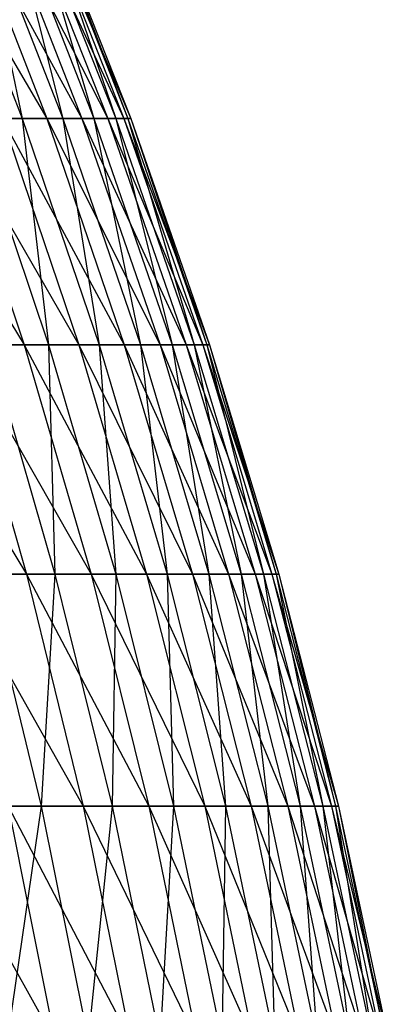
# Model space of a CAD drawing. Extents: x -125 to 125, y -143 to 0.
# Tile 395 of 406: x 55 to 59, y -71 to -61. Entities that reach past the tile are written whole.
import ezdxf

# ---------------------------------------------------------------- set-up
doc = ezdxf.new("R2010")
doc.units = 0
doc.header["$LTSCALE"] = 25.4
doc.layers.get('0').update_dxf_attribs({"linetype": 'CONTINUOUS'})

# ---------------------------------------------------------------- blocks, each defined once
blk = doc.blocks.new('NL2500027000_STL_3')
at = {"color": 0}
for p, q in [((53.978, -59.617, 12.057), (55.349, -61.953, 9.935)), ((53.978, -59.617, 12.057), (55.349, -61.953, 9.935)), ((54.184, -59.617, -11.092), (55.091, -61.953, -11.278)), ((54.184, -59.617, -11.092), (55.091, -61.953, -11.278)), ((54.438, -59.617, 9.771), (55.719, -61.953, 7.592)), ((54.438, -59.617, 9.771), (55.719, -61.953, 7.592)), ((54.438, -59.617, 9.771), (55.349, -61.953, 9.935)), ((54.438, -59.617, 9.771), (55.349, -61.953, 9.935)), ((54.604, -59.617, -8.798), (55.091, -61.953, -11.278)), ((54.604, -59.617, -8.798), (55.091, -61.953, -11.278)), ((54.604, -59.617, -8.798), (55.517, -61.953, -8.945)), ((54.604, -59.617, -8.798), (55.517, -61.953, -8.945)), ((54.801, -59.617, 7.467), (55.989, -61.953, 5.237)), ((54.801, -59.617, 7.467), (55.989, -61.953, 5.237)), ((54.801, -59.617, 7.467), (55.719, -61.953, 7.592)), ((54.801, -59.617, 7.467), (55.719, -61.953, 7.592)), ((54.926, -59.617, -6.488), (55.517, -61.953, -8.945)), ((54.926, -59.617, -6.488), (55.517, -61.953, -8.945)), ((54.926, -59.617, -6.488), (55.845, -61.953, -6.597)), ((54.926, -59.617, -6.488), (55.845, -61.953, -6.597)), ((55.068, -59.617, 5.151), (56.16, -61.953, 2.872)), ((55.068, -59.617, 5.151), (56.16, -61.953, 2.872)), ((55.068, -59.617, 5.151), (55.989, -61.953, 5.237)), ((55.068, -59.617, 5.151), (55.989, -61.953, 5.237)), ((55.151, -59.617, -4.167), (55.845, -61.953, -6.597)), ((55.151, -59.617, -4.167), (55.845, -61.953, -6.597)), ((55.151, -59.617, -4.167), (56.074, -61.953, -4.237)), ((55.151, -59.617, -4.167), (56.074, -61.953, -4.237)), ((55.236, -59.617, 2.825), (56.231, -61.953, 0.502)), ((55.236, -59.617, 2.825), (56.231, -61.953, 0.502)), ((55.236, -59.617, 2.825), (56.16, -61.953, 2.872)), ((55.236, -59.617, 2.825), (56.16, -61.953, 2.872)), ((55.277, -59.617, -1.838), (56.074, -61.953, -4.237)), ((55.277, -59.617, -1.838), (56.074, -61.953, -4.237)), ((55.277, -59.617, -1.838), (56.202, -61.953, -1.869)), ((55.277, -59.617, -1.838), (56.202, -61.953, -1.869)), ((55.306, -59.617, 0.494), (56.202, -61.953, -1.869)), ((55.306, -59.617, 0.494), (56.202, -61.953, -1.869)), ((55.306, -59.617, 0.494), (56.231, -61.953, 0.502)), ((55.306, -59.617, 0.494), (56.231, -61.953, 0.502)), ((53.653, -61.953, 16.839), (55.114, -64.327, 14.776)), ((53.653, -61.953, 16.839), (55.114, -64.327, 14.776)), ((54.315, -61.953, 14.562), (55.688, -64.327, 12.439)), ((54.315, -61.953, 14.562), (55.688, -64.327, 12.439)), ((54.315, -61.953, 14.562), (55.114, -64.327, 14.776)), ((54.315, -61.953, 14.562), (55.114, -64.327, 14.776)), ((55.091, -61.953, -11.278), (54.567, -61.953, -13.59)), ((54.567, -61.953, -13.59), (55.369, -64.327, -13.79)), ((54.567, -61.953, -13.59), (55.369, -64.327, -13.79)), ((55.091, -61.953, -11.278), (54.567, -61.953, -13.59)), ((54.881, -61.953, 12.259), (55.349, -61.953, 9.935)), ((54.881, -61.953, 12.259), (55.349, -61.953, 9.935)), ((54.881, -61.953, 12.259), (56.163, -64.327, 10.081)), ((54.881, -61.953, 12.259), (56.163, -64.327, 10.081)), ((54.881, -61.953, 12.259), (55.688, -64.327, 12.439)), ((54.881, -61.953, 12.259), (55.688, -64.327, 12.439)), ((55.517, -61.953, -8.945), (55.091, -61.953, -11.278)), ((55.091, -61.953, -11.278), (55.369, -64.327, -13.79)), ((55.091, -61.953, -11.278), (55.369, -64.327, -13.79)), ((55.091, -61.953, -11.278), (55.901, -64.327, -11.444)), ((55.091, -61.953, -11.278), (55.901, -64.327, -11.444)), ((55.517, -61.953, -8.945), (55.091, -61.953, -11.278)), ((55.349, -61.953, 9.935), (55.719, -61.953, 7.592)), ((55.349, -61.953, 9.935), (55.719, -61.953, 7.592)), ((55.349, -61.953, 9.935), (56.538, -64.327, 7.704)), ((55.349, -61.953, 9.935), (56.538, -64.327, 7.704)), ((55.349, -61.953, 9.935), (56.163, -64.327, 10.081)), ((55.349, -61.953, 9.935), (56.163, -64.327, 10.081)), ((55.845, -61.953, -6.597), (55.517, -61.953, -8.945)), ((55.517, -61.953, -8.945), (55.901, -64.327, -11.444)), ((55.517, -61.953, -8.945), (55.901, -64.327, -11.444)), ((55.517, -61.953, -8.945), (56.334, -64.327, -9.077)), ((55.517, -61.953, -8.945), (56.334, -64.327, -9.077)), ((55.845, -61.953, -6.597), (55.517, -61.953, -8.945)), ((55.719, -61.953, 7.592), (55.989, -61.953, 5.237)), ((55.719, -61.953, 7.592), (55.989, -61.953, 5.237)), ((55.719, -61.953, 7.592), (56.812, -64.327, 5.314)), ((55.719, -61.953, 7.592), (56.812, -64.327, 5.314)), ((55.719, -61.953, 7.592), (56.538, -64.327, 7.704)), ((55.719, -61.953, 7.592), (56.538, -64.327, 7.704)), ((56.074, -61.953, -4.237), (55.845, -61.953, -6.597)), ((55.845, -61.953, -6.597), (56.334, -64.327, -9.077)), ((55.845, -61.953, -6.597), (56.334, -64.327, -9.077)), ((55.845, -61.953, -6.597), (56.666, -64.327, -6.694)), ((55.845, -61.953, -6.597), (56.666, -64.327, -6.694)), ((56.074, -61.953, -4.237), (55.845, -61.953, -6.597)), ((55.989, -61.953, 5.237), (56.16, -61.953, 2.872)), ((55.989, -61.953, 5.237), (56.16, -61.953, 2.872)), ((55.989, -61.953, 5.237), (56.986, -64.327, 2.914)), ((55.989, -61.953, 5.237), (56.986, -64.327, 2.914)), ((55.989, -61.953, 5.237), (56.812, -64.327, 5.314)), ((55.989, -61.953, 5.237), (56.812, -64.327, 5.314)), ((56.202, -61.953, -1.869), (56.074, -61.953, -4.237)), ((56.074, -61.953, -4.237), (56.666, -64.327, -6.694)), ((56.074, -61.953, -4.237), (56.666, -64.327, -6.694)), ((56.074, -61.953, -4.237), (56.898, -64.327, -4.299)), ((56.074, -61.953, -4.237), (56.898, -64.327, -4.299)), ((56.202, -61.953, -1.869), (56.074, -61.953, -4.237)), ((56.16, -61.953, 2.872), (56.231, -61.953, 0.502)), ((56.16, -61.953, 2.872), (56.231, -61.953, 0.502)), ((56.16, -61.953, 2.872), (57.058, -64.327, 0.509)), ((56.16, -61.953, 2.872), (57.058, -64.327, 0.509)), ((56.16, -61.953, 2.872), (56.986, -64.327, 2.914)), ((56.16, -61.953, 2.872), (56.986, -64.327, 2.914)), ((56.231, -61.953, 0.502), (56.202, -61.953, -1.869)), ((56.202, -61.953, -1.869), (56.898, -64.327, -4.299)), ((56.202, -61.953, -1.869), (56.898, -64.327, -4.299)), ((56.202, -61.953, -1.869), (57.029, -64.327, -1.897)), ((56.202, -61.953, -1.869), (57.029, -64.327, -1.897)), ((56.231, -61.953, 0.502), (56.202, -61.953, -1.869)), ((56.231, -61.953, 0.502), (57.029, -64.327, -1.897)), ((56.231, -61.953, 0.502), (57.029, -64.327, -1.897)), ((56.231, -61.953, 0.502), (57.058, -64.327, 0.509)), ((56.231, -61.953, 0.502), (57.058, -64.327, 0.509)), ((53.674, -64.327, 19.366), (55.136, -66.732, 17.304)), ((53.674, -64.327, 19.366), (55.136, -66.732, 17.304)), ((54.442, -64.327, 17.086), (55.114, -64.327, 14.776)), ((54.442, -64.327, 17.086), (55.114, -64.327, 14.776)), ((54.442, -64.327, 17.086), (55.816, -66.732, 14.964)), ((54.442, -64.327, 17.086), (55.816, -66.732, 14.964)), ((54.442, -64.327, 17.086), (55.136, -66.732, 17.304)), ((54.442, -64.327, 17.086), (55.136, -66.732, 17.304)), ((55.369, -64.327, -13.79), (54.738, -64.327, -16.112)), ((54.738, -64.327, -16.112), (55.436, -66.732, -16.317)), ((54.738, -64.327, -16.112), (55.436, -66.732, -16.317)), ((55.369, -64.327, -13.79), (54.738, -64.327, -16.112)), ((55.114, -64.327, 14.776), (55.688, -64.327, 12.439)), ((55.114, -64.327, 14.776), (55.688, -64.327, 12.439)), ((55.114, -64.327, 14.776), (56.397, -66.732, 12.598)), ((55.114, -64.327, 14.776), (56.397, -66.732, 12.598)), ((55.114, -64.327, 14.776), (55.816, -66.732, 14.964)), ((55.114, -64.327, 14.776), (55.816, -66.732, 14.964)), ((55.901, -64.327, -11.444), (55.369, -64.327, -13.79)), ((55.369, -64.327, -13.79), (55.436, -66.732, -16.317)), ((55.369, -64.327, -13.79), (55.436, -66.732, -16.317)), ((55.369, -64.327, -13.79), (56.074, -66.732, -13.966)), ((55.369, -64.327, -13.79), (56.074, -66.732, -13.966)), ((55.901, -64.327, -11.444), (55.369, -64.327, -13.79)), ((55.688, -64.327, 12.439), (56.163, -64.327, 10.081)), ((55.688, -64.327, 12.439), (56.163, -64.327, 10.081)), ((55.688, -64.327, 12.439), (56.878, -66.732, 10.209)), ((55.688, -64.327, 12.439), (56.878, -66.732, 10.209)), ((55.688, -64.327, 12.439), (56.397, -66.732, 12.598)), ((55.688, -64.327, 12.439), (56.397, -66.732, 12.598)), ((56.334, -64.327, -9.077), (55.901, -64.327, -11.444)), ((55.901, -64.327, -11.444), (56.074, -66.732, -13.966)), ((55.901, -64.327, -11.444), (56.074, -66.732, -13.966)), ((55.901, -64.327, -11.444), (56.613, -66.732, -11.589)), ((55.901, -64.327, -11.444), (56.613, -66.732, -11.589)), ((56.334, -64.327, -9.077), (55.901, -64.327, -11.444)), ((56.163, -64.327, 10.081), (56.538, -64.327, 7.704)), ((56.163, -64.327, 10.081), (56.538, -64.327, 7.704)), ((56.163, -64.327, 10.081), (57.258, -66.732, 7.802)), ((56.163, -64.327, 10.081), (57.258, -66.732, 7.802)), ((56.163, -64.327, 10.081), (56.878, -66.732, 10.209)), ((56.163, -64.327, 10.081), (56.878, -66.732, 10.209)), ((56.666, -64.327, -6.694), (56.334, -64.327, -9.077)), ((56.334, -64.327, -9.077), (56.613, -66.732, -11.589)), ((56.334, -64.327, -9.077), (56.613, -66.732, -11.589)), ((56.334, -64.327, -9.077), (57.051, -66.732, -9.192)), ((56.334, -64.327, -9.077), (57.051, -66.732, -9.192)), ((56.666, -64.327, -6.694), (56.334, -64.327, -9.077)), ((56.538, -64.327, 7.704), (56.812, -64.327, 5.314)), ((56.538, -64.327, 7.704), (56.812, -64.327, 5.314)), ((56.538, -64.327, 7.704), (57.536, -66.732, 5.382)), ((56.538, -64.327, 7.704), (57.536, -66.732, 5.382)), ((56.538, -64.327, 7.704), (57.258, -66.732, 7.802)), ((56.538, -64.327, 7.704), (57.258, -66.732, 7.802)), ((56.898, -64.327, -4.299), (56.666, -64.327, -6.694)), ((56.666, -64.327, -6.694), (57.051, -66.732, -9.192)), ((56.666, -64.327, -6.694), (57.051, -66.732, -9.192)), ((56.666, -64.327, -6.694), (57.388, -66.732, -6.779)), ((56.666, -64.327, -6.694), (57.388, -66.732, -6.779)), ((56.898, -64.327, -4.299), (56.666, -64.327, -6.694)), ((56.812, -64.327, 5.314), (56.986, -64.327, 2.914)), ((56.812, -64.327, 5.314), (56.986, -64.327, 2.914)), ((56.812, -64.327, 5.314), (57.712, -66.732, 2.951)), ((56.812, -64.327, 5.314), (57.712, -66.732, 2.951)), ((56.812, -64.327, 5.314), (57.536, -66.732, 5.382)), ((56.812, -64.327, 5.314), (57.536, -66.732, 5.382)), ((57.029, -64.327, -1.897), (56.898, -64.327, -4.299)), ((56.898, -64.327, -4.299), (57.388, -66.732, -6.779)), ((56.898, -64.327, -4.299), (57.388, -66.732, -6.779)), ((56.898, -64.327, -4.299), (57.623, -66.732, -4.354)), ((56.898, -64.327, -4.299), (57.623, -66.732, -4.354)), ((57.029, -64.327, -1.897), (56.898, -64.327, -4.299)), ((56.986, -64.327, 2.914), (57.058, -64.327, 0.509)), ((56.986, -64.327, 2.914), (57.058, -64.327, 0.509)), ((56.986, -64.327, 2.914), (57.785, -66.732, 0.516)), ((56.986, -64.327, 2.914), (57.785, -66.732, 0.516)), ((56.986, -64.327, 2.914), (57.712, -66.732, 2.951)), ((56.986, -64.327, 2.914), (57.712, -66.732, 2.951)), ((57.058, -64.327, 0.509), (57.029, -64.327, -1.897)), ((57.029, -64.327, -1.897), (57.623, -66.732, -4.354)), ((57.029, -64.327, -1.897), (57.623, -66.732, -4.354)), ((57.029, -64.327, -1.897), (57.755, -66.732, -1.921)), ((57.029, -64.327, -1.897), (57.755, -66.732, -1.921)), ((57.058, -64.327, 0.509), (57.029, -64.327, -1.897)), ((57.058, -64.327, 0.509), (57.755, -66.732, -1.921)), ((57.058, -64.327, 0.509), (57.755, -66.732, -1.921)), ((57.058, -64.327, 0.509), (57.785, -66.732, 0.516)), ((57.058, -64.327, 0.509), (57.785, -66.732, 0.516)), ((54.357, -66.732, 19.613), (55.136, -66.732, 17.304)), ((54.357, -66.732, 19.613), (55.136, -66.732, 17.304)), ((54.357, -66.732, 19.613), (55.732, -69.167, 17.491)), ((54.357, -66.732, 19.613), (55.732, -69.167, 17.491)), ((55.436, -66.732, -16.317), (54.699, -66.732, -18.64)), ((54.699, -66.732, -18.64), (55.29, -69.167, -18.841)), ((54.699, -66.732, -18.64), (55.29, -69.167, -18.841)), ((55.436, -66.732, -16.317), (54.699, -66.732, -18.64)), ((55.136, -66.732, 17.304), (55.816, -66.732, 14.964)), ((55.136, -66.732, 17.304), (55.816, -66.732, 14.964)), ((55.136, -66.732, 17.304), (56.42, -69.167, 15.126)), ((55.136, -66.732, 17.304), (56.42, -69.167, 15.126)), ((55.136, -66.732, 17.304), (55.732, -69.167, 17.491)), ((55.136, -66.732, 17.304), (55.732, -69.167, 17.491)), ((55.436, -66.732, -16.317), (55.29, -69.167, -18.841)), ((55.436, -66.732, -16.317), (55.29, -69.167, -18.841)), ((56.074, -66.732, -13.966), (55.436, -66.732, -16.317)), ((55.436, -66.732, -16.317), (56.036, -69.167, -16.494)), ((55.436, -66.732, -16.317), (56.036, -69.167, -16.494)), ((56.074, -66.732, -13.966), (55.436, -66.732, -16.317)), ((55.816, -66.732, 14.964), (56.397, -66.732, 12.598)), ((55.816, -66.732, 14.964), (56.397, -66.732, 12.598)), ((55.816, -66.732, 14.964), (57.008, -69.167, 12.734)), ((55.816, -66.732, 14.964), (57.008, -69.167, 12.734)), ((55.816, -66.732, 14.964), (56.42, -69.167, 15.126)), ((55.816, -66.732, 14.964), (56.42, -69.167, 15.126)), ((56.074, -66.732, -13.966), (56.036, -69.167, -16.494)), ((56.074, -66.732, -13.966), (56.036, -69.167, -16.494)), ((56.613, -66.732, -11.589), (56.074, -66.732, -13.966)), ((56.074, -66.732, -13.966), (56.681, -69.167, -14.117)), ((56.074, -66.732, -13.966), (56.681, -69.167, -14.117)), ((56.613, -66.732, -11.589), (56.074, -66.732, -13.966)), ((56.397, -66.732, 12.598), (56.878, -66.732, 10.209)), ((56.397, -66.732, 12.598), (56.878, -66.732, 10.209)), ((56.397, -66.732, 12.598), (57.494, -69.167, 10.32)), ((56.397, -66.732, 12.598), (57.494, -69.167, 10.32)), ((56.397, -66.732, 12.598), (57.008, -69.167, 12.734)), ((56.397, -66.732, 12.598), (57.008, -69.167, 12.734)), ((57.051, -66.732, -9.192), (56.613, -66.732, -11.589)), ((56.613, -66.732, -11.589), (56.681, -69.167, -14.117)), ((56.613, -66.732, -11.589), (56.681, -69.167, -14.117)), ((56.613, -66.732, -11.589), (57.226, -69.167, -11.715)), ((56.613, -66.732, -11.589), (57.226, -69.167, -11.715)), ((57.051, -66.732, -9.192), (56.613, -66.732, -11.589)), ((56.878, -66.732, 10.209), (57.258, -66.732, 7.802)), ((56.878, -66.732, 10.209), (57.258, -66.732, 7.802)), ((56.878, -66.732, 10.209), (57.878, -69.167, 7.887)), ((56.878, -66.732, 10.209), (57.878, -69.167, 7.887)), ((56.878, -66.732, 10.209), (57.494, -69.167, 10.32)), ((56.878, -66.732, 10.209), (57.494, -69.167, 10.32)), ((57.388, -66.732, -6.779), (57.051, -66.732, -9.192)), ((57.051, -66.732, -9.192), (57.226, -69.167, -11.715)), ((57.051, -66.732, -9.192), (57.226, -69.167, -11.715)), ((57.051, -66.732, -9.192), (57.669, -69.167, -9.292)), ((57.051, -66.732, -9.192), (57.669, -69.167, -9.292)), ((57.388, -66.732, -6.779), (57.051, -66.732, -9.192)), ((57.258, -66.732, 7.802), (57.536, -66.732, 5.382)), ((57.258, -66.732, 7.802), (57.536, -66.732, 5.382)), ((57.258, -66.732, 7.802), (58.159, -69.167, 5.44)), ((57.258, -66.732, 7.802), (58.159, -69.167, 5.44)), ((57.258, -66.732, 7.802), (57.878, -69.167, 7.887)), ((57.258, -66.732, 7.802), (57.878, -69.167, 7.887)), ((57.623, -66.732, -4.354), (57.388, -66.732, -6.779)), ((57.388, -66.732, -6.779), (57.669, -69.167, -9.292)), ((57.388, -66.732, -6.779), (57.669, -69.167, -9.292)), ((57.388, -66.732, -6.779), (58.009, -69.167, -6.853)), ((57.388, -66.732, -6.779), (58.009, -69.167, -6.853)), ((57.623, -66.732, -4.354), (57.388, -66.732, -6.779)), ((57.536, -66.732, 5.382), (57.712, -66.732, 2.951)), ((57.536, -66.732, 5.382), (57.712, -66.732, 2.951)), ((57.536, -66.732, 5.382), (58.336, -69.167, 2.983)), ((57.536, -66.732, 5.382), (58.336, -69.167, 2.983)), ((57.536, -66.732, 5.382), (58.159, -69.167, 5.44)), ((57.536, -66.732, 5.382), (58.159, -69.167, 5.44)), ((57.755, -66.732, -1.921), (57.623, -66.732, -4.354)), ((57.623, -66.732, -4.354), (58.009, -69.167, -6.853)), ((57.623, -66.732, -4.354), (58.009, -69.167, -6.853)), ((57.623, -66.732, -4.354), (58.247, -69.167, -4.401)), ((57.623, -66.732, -4.354), (58.247, -69.167, -4.401)), ((57.755, -66.732, -1.921), (57.623, -66.732, -4.354)), ((57.712, -66.732, 2.951), (57.785, -66.732, 0.516)), ((57.712, -66.732, 2.951), (57.785, -66.732, 0.516)), ((57.712, -66.732, 2.951), (58.41, -69.167, 0.521)), ((57.712, -66.732, 2.951), (58.41, -69.167, 0.521)), ((57.712, -66.732, 2.951), (58.336, -69.167, 2.983)), ((57.712, -66.732, 2.951), (58.336, -69.167, 2.983)), ((57.785, -66.732, 0.516), (57.755, -66.732, -1.921)), ((57.755, -66.732, -1.921), (58.247, -69.167, -4.401)), ((57.755, -66.732, -1.921), (58.247, -69.167, -4.401)), ((57.755, -66.732, -1.921), (58.38, -69.167, -1.942)), ((57.755, -66.732, -1.921), (58.38, -69.167, -1.942)), ((57.785, -66.732, 0.516), (57.755, -66.732, -1.921)), ((57.785, -66.732, 0.516), (58.38, -69.167, -1.942)), ((57.785, -66.732, 0.516), (58.38, -69.167, -1.942)), ((57.785, -66.732, 0.516), (58.41, -69.167, 0.521)), ((57.785, -66.732, 0.516), (58.41, -69.167, 0.521)), ((54.061, -69.167, 22.124), (55.437, -71.625, 20.003)), ((54.061, -69.167, 22.124), (55.437, -71.625, 20.003)), ((55.29, -69.167, -18.841), (54.447, -69.167, -21.155)), ((55.29, -69.167, -18.841), (54.447, -69.167, -21.155)), ((55.29, -69.167, -18.841), (54.934, -71.625, -21.345)), ((55.29, -69.167, -18.841), (54.934, -71.625, -21.345)), ((54.945, -69.167, 19.825), (55.732, -69.167, 17.491)), ((54.945, -69.167, 19.825), (55.732, -69.167, 17.491)), ((54.945, -69.167, 19.825), (56.231, -71.625, 17.648)), ((54.945, -69.167, 19.825), (56.231, -71.625, 17.648)), ((54.945, -69.167, 19.825), (55.437, -71.625, 20.003)), ((54.945, -69.167, 19.825), (55.437, -71.625, 20.003)), ((56.036, -69.167, -16.494), (55.29, -69.167, -18.841)), ((55.29, -69.167, -18.841), (55.785, -71.625, -19.01)), ((55.29, -69.167, -18.841), (55.785, -71.625, -19.01)), ((56.036, -69.167, -16.494), (55.29, -69.167, -18.841)), ((55.732, -69.167, 17.491), (56.42, -69.167, 15.126)), ((55.732, -69.167, 17.491), (56.42, -69.167, 15.126)), ((55.732, -69.167, 17.491), (56.925, -71.625, 15.262)), ((55.732, -69.167, 17.491), (56.925, -71.625, 15.262)), ((55.732, -69.167, 17.491), (56.231, -71.625, 17.648)), ((55.732, -69.167, 17.491), (56.231, -71.625, 17.648)), ((56.036, -69.167, -16.494), (55.785, -71.625, -19.01)), ((56.036, -69.167, -16.494), (55.785, -71.625, -19.01)), ((56.681, -69.167, -14.117), (56.036, -69.167, -16.494)), ((56.036, -69.167, -16.494), (56.537, -71.625, -16.641)), ((56.036, -69.167, -16.494), (56.537, -71.625, -16.641)), ((56.681, -69.167, -14.117), (56.036, -69.167, -16.494)), ((56.42, -69.167, 15.126), (57.008, -69.167, 12.734)), ((56.42, -69.167, 15.126), (57.008, -69.167, 12.734)), ((56.42, -69.167, 15.126), (57.518, -71.625, 12.848)), ((56.42, -69.167, 15.126), (57.518, -71.625, 12.848)), ((56.42, -69.167, 15.126), (56.925, -71.625, 15.262)), ((56.42, -69.167, 15.126), (56.925, -71.625, 15.262)), ((56.681, -69.167, -14.117), (56.537, -71.625, -16.641)), ((56.681, -69.167, -14.117), (56.537, -71.625, -16.641)), ((57.226, -69.167, -11.715), (56.681, -69.167, -14.117)), ((56.681, -69.167, -14.117), (57.189, -71.625, -14.243)), ((56.681, -69.167, -14.117), (57.189, -71.625, -14.243)), ((57.226, -69.167, -11.715), (56.681, -69.167, -14.117)), ((57.008, -69.167, 12.734), (57.494, -69.167, 10.32)), ((57.008, -69.167, 12.734), (57.494, -69.167, 10.32)), ((57.008, -69.167, 12.734), (58.009, -71.625, 10.412)), ((57.008, -69.167, 12.734), (58.009, -71.625, 10.412)), ((57.008, -69.167, 12.734), (57.518, -71.625, 12.848)), ((57.008, -69.167, 12.734), (57.518, -71.625, 12.848)), ((57.226, -69.167, -11.715), (57.189, -71.625, -14.243)), ((57.226, -69.167, -11.715), (57.189, -71.625, -14.243)), ((57.669, -69.167, -9.292), (57.226, -69.167, -11.715)), ((57.226, -69.167, -11.715), (57.738, -71.625, -11.82)), ((57.226, -69.167, -11.715), (57.738, -71.625, -11.82)), ((57.669, -69.167, -9.292), (57.226, -69.167, -11.715)), ((57.494, -69.167, 10.32), (57.878, -69.167, 7.887)), ((57.494, -69.167, 10.32), (57.878, -69.167, 7.887)), ((57.494, -69.167, 10.32), (58.396, -71.625, 7.957)), ((57.494, -69.167, 10.32), (58.396, -71.625, 7.957)), ((57.494, -69.167, 10.32), (58.009, -71.625, 10.412)), ((57.494, -69.167, 10.32), (58.009, -71.625, 10.412)), ((58.009, -69.167, -6.853), (57.669, -69.167, -9.292)), ((57.669, -69.167, -9.292), (57.738, -71.625, -11.82)), ((57.669, -69.167, -9.292), (57.738, -71.625, -11.82)), ((57.669, -69.167, -9.292), (58.185, -71.625, -9.375)), ((57.669, -69.167, -9.292), (58.185, -71.625, -9.375)), ((58.009, -69.167, -6.853), (57.669, -69.167, -9.292)), ((57.878, -69.167, 7.887), (58.159, -69.167, 5.44)), ((57.878, -69.167, 7.887), (58.159, -69.167, 5.44)), ((57.878, -69.167, 7.887), (58.679, -71.625, 5.488)), ((57.878, -69.167, 7.887), (58.679, -71.625, 5.488)), ((57.878, -69.167, 7.887), (58.396, -71.625, 7.957)), ((57.878, -69.167, 7.887), (58.396, -71.625, 7.957)), ((58.247, -69.167, -4.401), (58.009, -69.167, -6.853)), ((58.009, -69.167, -6.853), (58.185, -71.625, -9.375)), ((58.009, -69.167, -6.853), (58.185, -71.625, -9.375)), ((58.009, -69.167, -6.853), (58.529, -71.625, -6.914)), ((58.009, -69.167, -6.853), (58.529, -71.625, -6.914)), ((58.247, -69.167, -4.401), (58.009, -69.167, -6.853)), ((58.159, -69.167, 5.44), (58.336, -69.167, 2.983)), ((58.159, -69.167, 5.44), (58.336, -69.167, 2.983)), ((58.159, -69.167, 5.44), (58.859, -71.625, 3.01)), ((58.159, -69.167, 5.44), (58.859, -71.625, 3.01)), ((58.159, -69.167, 5.44), (58.679, -71.625, 5.488)), ((58.159, -69.167, 5.44), (58.679, -71.625, 5.488)), ((58.38, -69.167, -1.942), (58.247, -69.167, -4.401)), ((58.247, -69.167, -4.401), (58.529, -71.625, -6.914)), ((58.247, -69.167, -4.401), (58.529, -71.625, -6.914)), ((58.247, -69.167, -4.401), (58.768, -71.625, -4.44)), ((58.247, -69.167, -4.401), (58.768, -71.625, -4.44)), ((58.38, -69.167, -1.942), (58.247, -69.167, -4.401)), ((58.336, -69.167, 2.983), (58.41, -69.167, 0.521)), ((58.336, -69.167, 2.983), (58.41, -69.167, 0.521)), ((58.336, -69.167, 2.983), (58.933, -71.625, 0.526)), ((58.336, -69.167, 2.983), (58.933, -71.625, 0.526)), ((58.336, -69.167, 2.983), (58.859, -71.625, 3.01)), ((58.336, -69.167, 2.983), (58.859, -71.625, 3.01)), ((58.41, -69.167, 0.521), (58.38, -69.167, -1.942)), ((58.38, -69.167, -1.942), (58.768, -71.625, -4.44)), ((58.38, -69.167, -1.942), (58.768, -71.625, -4.44)), ((58.38, -69.167, -1.942), (58.903, -71.625, -1.959)), ((58.38, -69.167, -1.942), (58.903, -71.625, -1.959)), ((58.41, -69.167, 0.521), (58.38, -69.167, -1.942)), ((58.41, -69.167, 0.521), (58.903, -71.625, -1.959)), ((58.41, -69.167, 0.521), (58.903, -71.625, -1.959)), ((58.41, -69.167, 0.521), (58.933, -71.625, 0.526)), ((58.41, -69.167, 0.521), (58.933, -71.625, 0.526))]:
    blk.add_line(p, q, dxfattribs=at)

msp = doc.modelspace()

# ---------------------------------------------------------------- block references
at = {"color": 253}
msp.add_blockref('NL2500027000_STL_3', (0, 0), dxfattribs=at)

doc.saveas('drawing.dxf')
